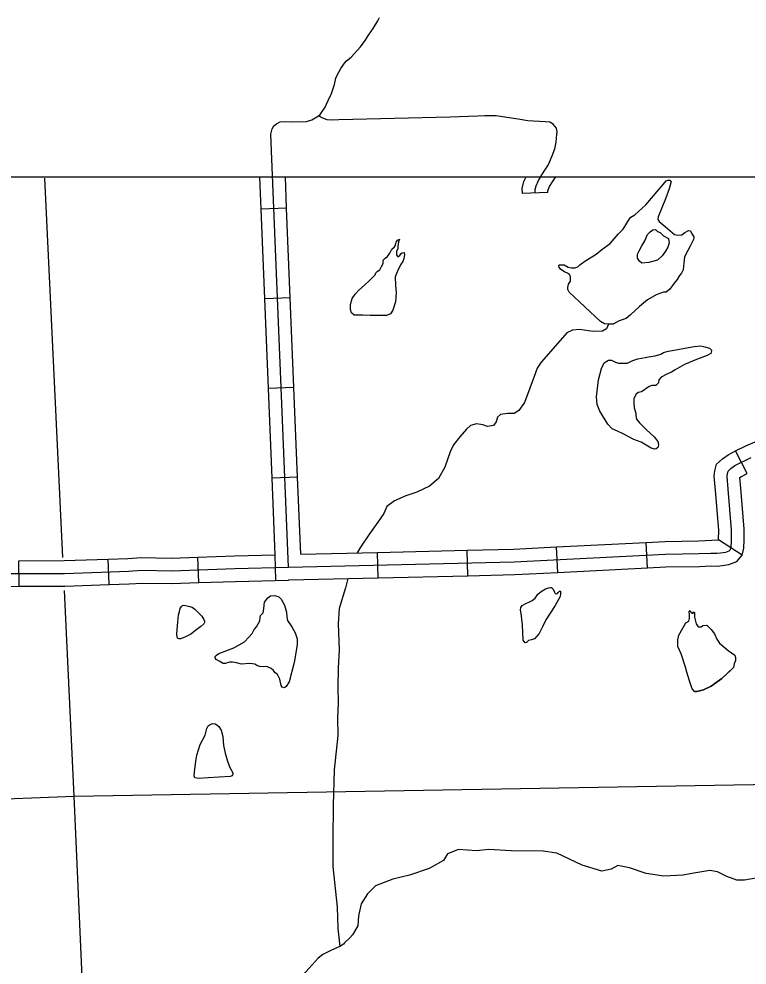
# Model space of a CAD drawing. Extents: x -5566 to 1759129, y -3726 to 731467.
# Drawn here: x -4503.09 to -4470.56, y 476.74 to 519.03 of the extents above; entities that cross this region are included whole.
import ezdxf

# ---------------------------------------------------------------- set-up
doc = ezdxf.new("R2010")
doc.units = 0
doc.layers.add('Default', color=7, linetype='Continuous')
doc.layers.add('R_No Plot', color=7, linetype='Continuous')

msp = doc.modelspace()

# ---------------------------------------------------------------- linework, layer by layer
at = {"layer": 'Default'}
for p, q in [((-4479.452, 511.28), (-4480.59, 511.229)), ((-4491.128, 510.569), (-4492.266, 510.523)), ((-4490.964, 506.563), (-4492.103, 506.516)), ((-4490.801, 502.556), (-4491.939, 502.51)), ((-4470.556, 498.705), (-4471.07, 499.722)), ((-4490.637, 498.55), (-4491.775, 498.503)), ((-4470.77, 495.064), (-4471.828, 495.746)), ((-4479.012, 494.291), (-4479.07, 495.428)), ((-4475.007, 494.496), (-4475.066, 495.634)), ((-4495.054, 493.835), (-4495.092, 494.973)), ((-4491.606, 493.936), (-4491.635, 495.075)), ((-4487.043, 494.046), (-4487.07, 495.185)), ((-4483.034, 494.142), (-4483.061, 495.281)), ((-4503.086, 493.67), (-4503.091, 494.809)), ((-4499.061, 493.744), (-4499.099, 494.883))]:
    msp.add_line(p, q, dxfattribs=at)
for points in [[(-4491.042, 494.52), (-4491.803, 513.142), (-4491.83, 513.884), (-4491.77, 514.12), (-4491.702, 514.255), (-4491.581, 514.349), (-4491.416, 514.435), (-4491.224, 514.451), (-4490.866, 514.437), (-4490.246, 514.444), (-4490.01, 514.525), (-4489.707, 514.7), (-4489.626, 514.761), (-4489.415, 515.089), (-4489.213, 515.527), (-4489.141, 515.651), (-4488.996, 516.106), (-4488.925, 516.381), (-4488.859, 516.549), (-4488.715, 516.824), (-4488.542, 517.057), (-4488.452, 517.16), (-4488.243, 517.32), (-4487.831, 517.78), (-4487.621, 518.073), (-4487.466, 518.307), (-4487.263, 518.6), (-4487.048, 518.953), (-4486.982, 519.09)], [(-4480.021, 511.254), (-4480.028, 511.403), (-4479.987, 511.578), (-4479.881, 511.808), (-4479.724, 512.064), (-4479.556, 512.32), (-4479.462, 512.468), (-4479.381, 512.623), (-4479.266, 512.906), (-4479.145, 513.223), (-4479.091, 513.519), (-4479.05, 513.884), (-4479.044, 513.991), (-4479.074, 514.145), (-4479.219, 514.336), (-4479.367, 514.416), (-4479.583, 514.436), (-4480.358, 514.478), (-4480.783, 514.552), (-4481.288, 514.626), (-4481.767, 514.7), (-4481.993, 514.694), (-4482.266, 514.7), (-4482.589, 514.693), (-4483.816, 514.646), (-4488.797, 514.525), (-4489.08, 514.511), (-4489.316, 514.525), (-4489.512, 514.592), (-4489.707, 514.7)], [(-4501.129, 494.954), (-4501.94, 511.909)], [(-4492.266, 510.523), (-4492.325, 511.954)], [(-4491.128, 510.569), (-4491.186, 511.979)], [(-4480.59, 511.229), (-4480.6, 511.455), (-4480.529, 511.764), (-4480.43, 511.978)], [(-4479.452, 511.28), (-4479.455, 511.351), (-4479.446, 511.392), (-4479.378, 511.539), (-4479.243, 511.758), (-4479.098, 511.979)], [(-4476.087, 509.628), (-4475.934, 509.907), (-4475.808, 510.096), (-4475.754, 510.168), (-4475.574, 510.276), (-4475.08, 510.717), (-4474.486, 511.418), (-4474.225, 511.724), (-4474.171, 511.796), (-4474.099, 511.823), (-4474, 511.832), (-4473.947, 511.76), (-4474.031, 511.443), (-4474.207, 510.987), (-4474.36, 510.591), (-4474.531, 510.186), (-4474.549, 510.069), (-4474.477, 509.979), (-4474.222, 509.759), (-4473.797, 509.397), (-4473.648, 509.359), (-4473.478, 509.386), (-4473.33, 509.491), (-4473.178, 509.58), (-4473.089, 509.562), (-4473.035, 509.455), (-4472.928, 509.285), (-4472.928, 509.196), (-4473.092, 508.882), (-4473.209, 508.675), (-4473.356, 508.404), (-4473.38, 508.119), (-4473.407, 507.822), (-4473.482, 507.67), (-4473.581, 507.562), (-4473.686, 507.379), (-4473.812, 507.217), (-4474, 506.947), (-4474.171, 506.822), (-4474.297, 506.813), (-4474.621, 506.705), (-4475.008, 506.48)], [(-4490.964, 506.563), (-4491.128, 510.569)], [(-4492.103, 506.516), (-4492.266, 510.523)], [(-4475.008, 506.48), (-4475.367, 506.174), (-4475.772, 505.805), (-4475.961, 505.643), (-4476.276, 505.544), (-4476.545, 505.391), (-4476.742, 505.382), (-4476.932, 505.403), (-4477.103, 505.508), (-4478.506, 506.822), (-4478.569, 506.938), (-4478.569, 507.028), (-4478.533, 507.172), (-4478.443, 507.316), (-4478.443, 507.406), (-4478.443, 507.514), (-4478.488, 507.604), (-4478.578, 507.667), (-4478.704, 507.712), (-4478.892, 507.847), (-4478.955, 507.937), (-4478.964, 507.991), (-4478.964, 508.027), (-4478.937, 508.036), (-4478.847, 508.036), (-4478.731, 508.036), (-4478.551, 507.937), (-4478.416, 507.91), (-4478.245, 507.91), (-4478.119, 507.946), (-4478.029, 508.036), (-4477.804, 508.198), (-4477.301, 508.522), (-4477.04, 508.72), (-4476.68, 508.99), (-4476.312, 509.412), (-4476.087, 509.628)], [(-4474.345, 508.443), (-4474.561, 508.245), (-4474.951, 508.139), (-4475.264, 508.112), (-4475.364, 508.204), (-4475.457, 508.339), (-4475.448, 508.51), (-4475.38, 508.666), (-4475.252, 508.884), (-4475.117, 509.118), (-4475.005, 509.389)], [(-4475.005, 509.389), (-4474.88, 509.514), (-4474.761, 509.604), (-4474.653, 509.622), (-4474.552, 509.524), (-4474.444, 509.488), (-4474.291, 509.344), (-4474.068, 509.21), (-4474.041, 509.023), (-4474.103, 508.826), (-4474.202, 508.648), (-4474.345, 508.443)], [(-4487.176, 507.588), (-4487.141, 507.684), (-4487.08, 507.746), (-4486.966, 507.816), (-4486.896, 507.964), (-4486.809, 508.104), (-4486.809, 508.244), (-4486.73, 508.331), (-4486.625, 508.419), (-4486.52, 508.559), (-4486.424, 508.734), (-4486.311, 508.847), (-4486.258, 508.926), (-4486.249, 508.987), (-4486.232, 509.048), (-4486.171, 509.136), (-4486.093, 509.181), (-4486.127, 509.066), (-4486.162, 508.882), (-4486.162, 508.777), (-4486.223, 508.637), (-4486.223, 508.48), (-4486.162, 508.401), (-4486.066, 508.463), (-4486.031, 508.533), (-4485.961, 508.576), (-4485.882, 508.585), (-4485.873, 508.594), (-4485.856, 508.489), (-4485.891, 508.323), (-4485.935, 508.183), (-4486.04, 508.034), (-4486.179, 507.763), (-4486.276, 507.51)], [(-4486.276, 507.51), (-4486.258, 507.125), (-4486.232, 506.784), (-4486.267, 506.382), (-4486.38, 506.014), (-4486.485, 505.848), (-4486.66, 505.77), (-4487.726, 505.796), (-4488.12, 505.805), (-4488.233, 505.892), (-4488.277, 506.041), (-4488.277, 506.268), (-4488.198, 506.539), (-4488.067, 506.723), (-4487.91, 506.915), (-4487.657, 507.134), (-4487.421, 507.335), (-4487.176, 507.588)], [(-4478.506, 506.822), (-4477.103, 505.508)], [(-4491.939, 502.51), (-4492.103, 506.516)], [(-4490.801, 502.556), (-4490.964, 506.563)], [(-4488.12, 505.805), (-4486.66, 505.77)], [(-4476.742, 505.382), (-4476.833, 505.178), (-4477.022, 505.07), (-4477.436, 505.061), (-4478.038, 505.142), (-4478.353, 505.124), (-4478.605, 504.998), (-4478.803, 504.773), (-4479.753, 503.685), (-4479.937, 503.416), (-4480.07, 503.043), (-4480.257, 502.522), (-4480.506, 501.891), (-4480.754, 501.527), (-4480.967, 501.387), (-4481.256, 501.395), (-4481.58, 501.348), (-4481.711, 501.235), (-4481.761, 501.018), (-4481.882, 500.859), (-4482.153, 500.808), (-4482.362, 500.889), (-4482.653, 500.927), (-4482.907, 500.853), (-4483.097, 500.699), (-4483.383, 500.348), (-4483.669, 499.99), (-4483.828, 499.677), (-4484.067, 499.001), (-4484.345, 498.491), (-4484.753, 498.142), (-4485.31, 497.877), (-4485.81, 497.707), (-4486.315, 497.483), (-4486.652, 497.237), (-4486.788, 496.917), (-4487.057, 496.529), (-4487.426, 496.014), (-4487.836, 495.413), (-4487.98, 495.163)], [(-4475.664, 503.756), (-4475.43, 503.837), (-4475.116, 503.9), (-4474.954, 503.927), (-4474.666, 503.972), (-4474.414, 504.053), (-4474.288, 504.116), (-4474.081, 504.188), (-4473.65, 504.259), (-4473.344, 504.313), (-4472.921, 504.385), (-4472.634, 504.412), (-4472.499, 504.394), (-4472.229, 504.313), (-4472.148, 504.232), (-4472.139, 504.197), (-4472.175, 504.08), (-4472.346, 503.981), (-4472.822, 503.81), (-4473.353, 503.585), (-4473.776, 503.342), (-4473.938, 503.243), (-4474.144, 503.153), (-4474.396, 503.018), (-4474.495, 502.901), (-4474.513, 502.766), (-4474.576, 502.703), (-4474.639, 502.649), (-4474.72, 502.64), (-4474.81, 502.64), (-4474.936, 502.604), (-4475.268, 502.361)], [(-4475.268, 502.361), (-4475.421, 502.334), (-4475.511, 502.253), (-4475.61, 502.064), (-4475.61, 501.867), (-4475.601, 501.651), (-4475.52, 501.408), (-4475.52, 501.309), (-4475.502, 501.147), (-4475.367, 500.976), (-4475.071, 500.679), (-4474.702, 500.355), (-4474.549, 500.148), (-4474.513, 499.995), (-4474.54, 499.87), (-4474.621, 499.816), (-4474.684, 499.798), (-4474.837, 499.843), (-4475.286, 500.112), (-4475.619, 500.238), (-4476.096, 500.481), (-4476.348, 500.607), (-4476.59, 500.706), (-4476.779, 500.922), (-4477.139, 501.498), (-4477.247, 501.795), (-4477.283, 502.136), (-4477.193, 502.892), (-4477.067, 503.405), (-4476.941, 503.666), (-4476.752, 503.783), (-4476.608, 503.783), (-4476.428, 503.693), (-4476.294, 503.648), (-4476.078, 503.648), (-4475.916, 503.648), (-4475.808, 503.684), (-4475.664, 503.756)], [(-4491.775, 498.503), (-4491.939, 502.51)], [(-4490.637, 498.55), (-4490.801, 502.556)], [(-4471.07, 499.722), (-4470.611, 499.953), (-4470.09, 500.165), (-4469.333, 500.521), (-4468.887, 500.753), (-4468.541, 500.929), (-4468.28, 501.117), (-4468.165, 501.218), (-4468.023, 501.396), (-4467.921, 501.559)], [(-4471.828, 495.746), (-4471.82, 496.18), (-4471.97, 497.956), (-4472.025, 498.592), (-4471.99, 498.824), (-4471.915, 499.124), (-4471.653, 499.369), (-4471.404, 499.553), (-4471.07, 499.722)], [(-4503.946, 494.237), (-4501.053, 494.248), (-4498.195, 494.343), (-4497.602, 494.384), (-4496.279, 494.363), (-4493.438, 494.459), (-4491.042, 494.52), (-4480.962, 494.761), (-4474.2, 495.108), (-4472.701, 495.129), (-4472.18, 495.157), (-4471.903, 495.143), (-4471.743, 495.164), (-4471.503, 495.197), (-4471.351, 495.253), (-4471.299, 495.316), (-4471.271, 495.448), (-4471.257, 495.643), (-4471.257, 495.823), (-4471.25, 496.198), (-4471.403, 498.004), (-4471.451, 498.573), (-4471.431, 498.712), (-4471.403, 498.823), (-4471.288, 498.931), (-4471.104, 499.066), (-4470.375, 499.434)], [(-4470.696, 495.499), (-4470.688, 495.623), (-4470.688, 495.818), (-4470.68, 496.217), (-4470.835, 498.052), (-4470.876, 498.527), (-4470.805, 498.579), (-4470.556, 498.705)], [(-4491.635, 495.075), (-4491.775, 498.503)], [(-4490.496, 495.103), (-4490.637, 498.55)], [(-4475.066, 495.634), (-4474.219, 495.677), (-4472.72, 495.698), (-4471.828, 495.746)], [(-4483.061, 495.281), (-4480.983, 495.33), (-4479.07, 495.428)], [(-4479.07, 495.428), (-4475.066, 495.634)], [(-4475.007, 494.496), (-4474.182, 494.539), (-4472.682, 494.56), (-4472.179, 494.586), (-4471.88, 494.571), (-4471.667, 494.599), (-4471.365, 494.641), (-4471.008, 494.771), (-4470.77, 495.064), (-4470.706, 495.369), (-4470.696, 495.499)], [(-4499.099, 494.883), (-4498.224, 494.912), (-4497.617, 494.953), (-4496.285, 494.933), (-4495.092, 494.973)], [(-4495.092, 494.973), (-4493.455, 495.028), (-4491.635, 495.075)], [(-4490.496, 495.103), (-4487.07, 495.185)], [(-4487.07, 495.185), (-4483.061, 495.281)], [(-4503.091, 494.809), (-4501.064, 494.817), (-4499.099, 494.883)], [(-4479.012, 494.291), (-4475.007, 494.496)], [(-4491.05, 493.95), (-4491.028, 493.951), (-4487.043, 494.046)], [(-4487.043, 494.046), (-4483.034, 494.142)], [(-4483.034, 494.142), (-4480.94, 494.192), (-4479.012, 494.291)], [(-4507.134, 493.751), (-4506.525, 493.711), (-4503.95, 493.667), (-4503.086, 493.67)], [(-4503.086, 493.67), (-4501.042, 493.678), (-4499.061, 493.744)], [(-4499.061, 493.744), (-4498.167, 493.774), (-4497.587, 493.814), (-4496.274, 493.794), (-4495.054, 493.835)], [(-4495.054, 493.835), (-4493.421, 493.89), (-4491.05, 493.95)], [(-4488.396, 494.014), (-4488.505, 493.601), (-4488.785, 492.671), (-4488.834, 491.996), (-4488.776, 490.847), (-4488.826, 490.012), (-4488.844, 489.164), (-4488.822, 488.44), (-4488.857, 487.774), (-4488.84, 486.992), (-4489.006, 485.457), (-4489.043, 483.879), (-4489.06, 482.362), (-4489.06, 481.14), (-4488.864, 479.33), (-4488.848, 478.368), (-4488.747, 477.573)], [(-4500.619, 484.291), (-4501.058, 493.486)], [(-4492.808, 490.214), (-4493.15, 490.194), (-4493.371, 490.244), (-4493.552, 490.284), (-4493.662, 490.284), (-4493.783, 490.244), (-4493.854, 490.224), (-4493.964, 490.224), (-4494.115, 490.305), (-4494.276, 490.395), (-4494.316, 490.466), (-4494.316, 490.536), (-4494.266, 490.596), (-4494.155, 490.667), (-4493.491, 490.918), (-4493.009, 491.19), (-4492.818, 491.391), (-4492.667, 491.562), (-4492.586, 491.733), (-4492.476, 491.864), (-4492.325, 492.126), (-4492.305, 492.287), (-4492.295, 492.367), (-4492.174, 492.478), (-4492.144, 492.669), (-4492.114, 492.961), (-4491.973, 493.152), (-4491.852, 493.242), (-4491.661, 493.252), (-4491.48, 493.202), (-4491.379, 493.091), (-4491.219, 492.83), (-4491.138, 492.518), (-4491.118, 492.307), (-4491.098, 492.136), (-4490.897, 491.864)], [(-4480.152, 493.038), (-4480.02, 493.142), (-4479.909, 493.316), (-4479.749, 493.441), (-4479.569, 493.559), (-4479.423, 493.6), (-4479.34, 493.614), (-4479.298, 493.614), (-4479.215, 493.545), (-4479.159, 493.413), (-4479.132, 493.343), (-4479.09, 493.329), (-4479.027, 493.343), (-4479, 493.385), (-4478.937, 493.447), (-4478.895, 493.447), (-4478.895, 493.406), (-4478.895, 493.329), (-4478.902, 493.218), (-4479.132, 492.809), (-4479.548, 492.17)], [(-4496.006, 491.894), (-4495.986, 492.08), (-4495.955, 492.377), (-4495.91, 492.543), (-4495.89, 492.669), (-4495.83, 492.764), (-4495.779, 492.815), (-4495.729, 492.82), (-4495.644, 492.815), (-4495.518, 492.775), (-4495.352, 492.729), (-4495.236, 492.649), (-4495.121, 492.538)], [(-4479.548, 492.17), (-4479.701, 491.864), (-4479.853, 491.566), (-4480.055, 491.316), (-4480.194, 491.274), (-4480.325, 491.246), (-4480.409, 491.156), (-4480.478, 491.135), (-4480.561, 491.267), (-4480.596, 491.948), (-4480.645, 492.448), (-4480.673, 492.607), (-4480.666, 492.725), (-4480.61, 492.816), (-4480.437, 492.906), (-4480.312, 492.961), (-4480.152, 493.038)], [(-4495.121, 492.538), (-4494.915, 492.337), (-4494.829, 492.191), (-4494.799, 492.116), (-4494.799, 492.055), (-4494.824, 491.99), (-4494.965, 491.874), (-4495.196, 491.693), (-4495.412, 491.522), (-4495.679, 491.396), (-4495.865, 491.321), (-4495.935, 491.316), (-4496.011, 491.356), (-4496.036, 491.502), (-4496.021, 491.758), (-4496.006, 491.894)], [(-4473.304, 490.058), (-4473.506, 490.654), (-4473.647, 490.976), (-4473.657, 491.269), (-4473.607, 491.481), (-4473.405, 491.834), (-4473.294, 492.035), (-4473.163, 492.116), (-4473.133, 492.227), (-4473.123, 492.378), (-4473.143, 492.53), (-4473.093, 492.58), (-4473.052, 492.489), (-4472.972, 492.449), (-4472.962, 492.509), (-4472.921, 492.53), (-4472.911, 492.499), (-4472.911, 492.288), (-4472.831, 491.995), (-4472.74, 491.864), (-4472.609, 491.864), (-4472.538, 491.914), (-4472.347, 491.924), (-4472.155, 491.743), (-4472.014, 491.541), (-4471.903, 491.299), (-4471.792, 491.128)], [(-4490.897, 491.864), (-4490.746, 491.582), (-4490.665, 491.321), (-4490.655, 491.059), (-4490.786, 490.264), (-4491.017, 489.399), (-4491.148, 489.188), (-4491.208, 489.138), (-4491.259, 489.127), (-4491.329, 489.158), (-4491.369, 489.238), (-4491.44, 489.52), (-4491.54, 489.721), (-4491.661, 489.822), (-4491.711, 489.912), (-4491.822, 489.993), (-4491.983, 490.063), (-4492.053, 490.083), (-4492.174, 490.073), (-4492.325, 490.083), (-4492.466, 490.134), (-4492.546, 490.184), (-4492.657, 490.204), (-4492.808, 490.214)], [(-4471.792, 491.128), (-4471.399, 490.805), (-4471.106, 490.583), (-4471.076, 490.492), (-4471.076, 490.351), (-4471.137, 490.21), (-4471.157, 490.038), (-4471.278, 489.917), (-4471.691, 489.544), (-4472.155, 489.211), (-4472.508, 489.04), (-4472.8, 488.959), (-4472.901, 488.959), (-4473.012, 489.08), (-4473.123, 489.443), (-4473.254, 489.837), (-4473.304, 490.058)], [(-4472.901, 488.959), (-4472.8, 488.959), (-4472.508, 489.04), (-4472.155, 489.211), (-4471.691, 489.544), (-4471.157, 490.038)], [(-4495.143, 486.118), (-4494.991, 486.59), (-4494.776, 487.021), (-4494.692, 487.319), (-4494.63, 487.424), (-4494.553, 487.493), (-4494.442, 487.542), (-4494.317, 487.521), (-4494.241, 487.479), (-4494.158, 487.403), (-4494.061, 487.243), (-4493.977, 486.958), (-4493.956, 486.556)], [(-4493.956, 486.556), (-4493.873, 486.215), (-4493.776, 485.847), (-4493.665, 485.563), (-4493.526, 485.333), (-4493.526, 485.264), (-4493.561, 485.195), (-4493.651, 485.16), (-4494.63, 485.104), (-4495.06, 485.083), (-4495.234, 485.111), (-4495.261, 485.195), (-4495.227, 485.507), (-4495.171, 485.938), (-4495.143, 486.118)], [(-4500.619, 484.291), (-4460.742, 484.969)], [(-4509.779, 483.931), (-4500.619, 484.291)], [(-4498.815, 444.976), (-4499.268, 453.632), (-4500.619, 484.291)], [(-4479.672, 481.83), (-4481.091, 481.841), (-4482.101, 481.906), (-4482.639, 481.841), (-4483.054, 481.869), (-4483.443, 481.895), (-4483.942, 481.709), (-4484.122, 481.417), (-4484.757, 481.058), (-4485.634, 480.761), (-4486.381, 480.571), (-4487.163, 480.271), (-4487.514, 479.925), (-4487.802, 479.468), (-4487.912, 478.943), (-4487.95, 478.483), (-4488.18, 478.083), (-4488.303, 477.947), (-4488.542, 477.728), (-4488.592, 477.665), (-4488.747, 477.573), (-4489.119, 477.409), (-4489.511, 477.206), (-4489.723, 477.043), (-4489.989, 476.739), (-4490.399, 476.283)], [(-4471.456, 480.694), (-4471.871, 480.902), (-4472.217, 480.961), (-4472.85, 480.852), (-4473.424, 480.753), (-4474.282, 480.711), (-4475.069, 480.832), (-4475.807, 481.088), (-4476.332, 481.182), (-4476.625, 481.026), (-4477.049, 480.928), (-4477.925, 481.204), (-4479.054, 481.743), (-4479.672, 481.83)], [(-4469.818, 480.683), (-4470.675, 480.536), (-4471.011, 480.526), (-4471.456, 480.694)]]:
    msp.add_lwpolyline(points, dxfattribs=at)
at = {"layer": 'R_No Plot'}
msp.add_lwpolyline([(-5018.988, 168.239), (-5018.988, 511.979), (-4446.603, 511.979), (-4446.603, 160.504), (-4913.433, 160.504)], dxfattribs=at)

doc.saveas('drawing.dxf')
